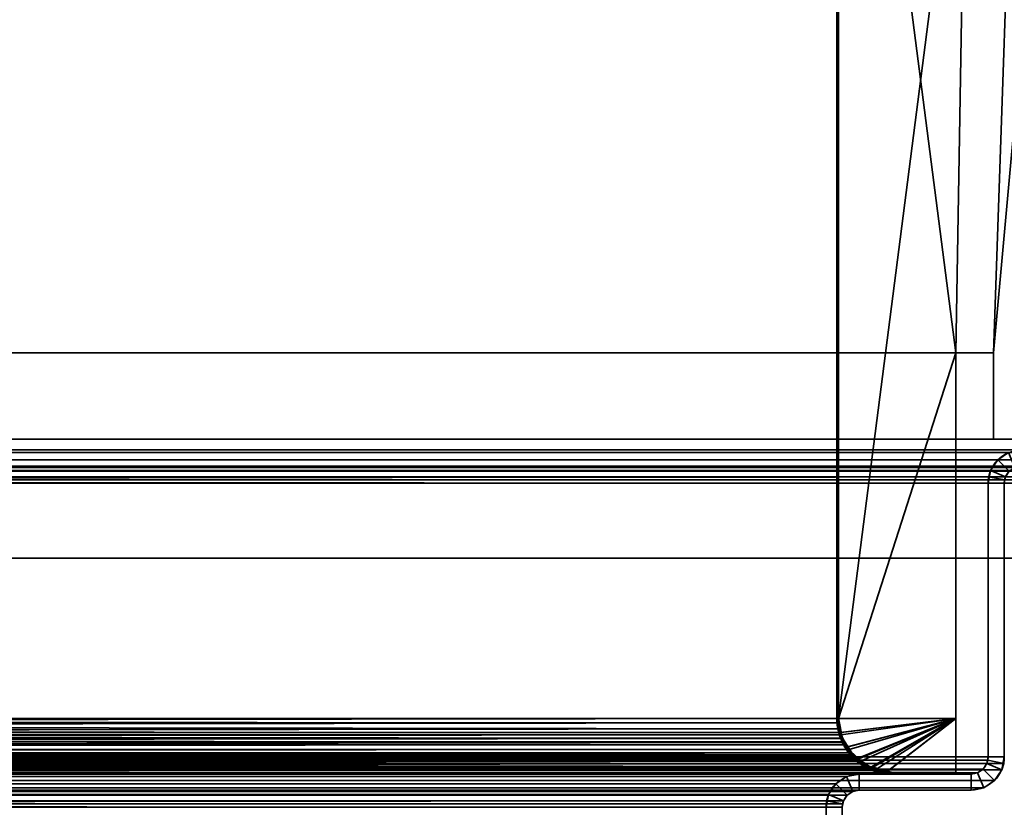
# Model space of a CAD drawing. Header units: millimetres. Extents: x -503 to 6703, y -110 to 193.
# Tile 528 of 656: x 1773 to 1864, y 47 to 120. Entities that reach past the tile are written whole.
import ezdxf

# ---------------------------------------------------------------- set-up
doc = ezdxf.new("R2010")
doc.units = ezdxf.units.MM
doc.layers.add('151', color=7, linetype='Continuous', true_color=0xffffff)

# ---------------------------------------------------------------- blocks, each defined once
blk = doc.blocks.new('UG_SURFACE_002')
at = {"layer": '151', "color": 252, "linetype": 'Continuous', "lineweight": 35}
for points in [[(2052.5, -14, 2212.25), (2052.5, 174.4, 2212.25), (947.5, 174.4, 2212.25), (947.5, -14, 2212.25)], [(1097.5, -14, 2062.25), (1097.5, 174.4, 2062.25), (1902.5, 174.4, 2062.25), (1902.5, -14, 2062.25)]]:
    blk.add_3dface(points, dxfattribs=at)
blk = doc.blocks.new('UG_SURFACE_168')
at = {"layer": '151', "color": 252, "linetype": 'Continuous', "lineweight": 35}
for points in [[(1888.099, 79.766, 2045.349), (1111.901, 79.766, 2045.349), (1110.902, 79.098, 2046.348), (1889.098, 79.098, 2046.348)], [(1886.92, 80, 2044.17), (1113.08, 80, 2044.17), (1111.901, 79.766, 2045.349), (1888.099, 79.766, 2045.349)], [(1133.92, 80, 2023.33), (1113.08, 80, 2044.17), (1886.92, 80, 2044.17), (1866.08, 80, 2023.33)], [(1864.901, 79.766, 2022.151), (1135.099, 79.766, 2022.151), (1133.92, 80, 2023.33), (1866.08, 80, 2023.33)], [(1863.902, 79.098, 2021.152), (1136.098, 79.098, 2021.152), (1135.099, 79.766, 2022.151), (1864.901, 79.766, 2022.151)], [(1865.475, 78.38, 2022.725), (1864.963, 78.037, 2022.213), (1863.902, 79.098, 2021.152), (1864.901, 79.766, 2022.151)], [(1889.098, 79.098, 2046.348), (1110.902, 79.098, 2046.348), (1110.234, 78.099, 2047.016), (1889.766, 78.099, 2047.016)], [(1888.037, 78.037, 2045.287), (1111.963, 78.037, 2045.287), (1112.475, 78.38, 2044.775), (1887.525, 78.38, 2044.775)], [(1887.525, 78.38, 2044.775), (1112.475, 78.38, 2044.775), (1113.08, 78.5, 2044.17), (1886.92, 78.5, 2044.17)], [(1133.92, 78.5, 2023.33), (1866.08, 78.5, 2023.33), (1886.92, 78.5, 2044.17), (1113.08, 78.5, 2044.17)], [(1866.08, 78.5, 2023.33), (1133.92, 78.5, 2023.33), (1134.525, 78.38, 2022.725), (1865.475, 78.38, 2022.725)], [(1865.475, 78.38, 2022.725), (1134.525, 78.38, 2022.725), (1135.037, 78.037, 2022.213), (1864.963, 78.037, 2022.213)], [(1863.234, 78.099, 2020.484), (1136.766, 78.099, 2020.484), (1136.098, 79.098, 2021.152), (1863.902, 79.098, 2021.152)], [(1863.234, 78.099, 2020.484), (1863.902, 79.098, 2021.152), (1864.963, 78.037, 2022.213), (1864.62, 77.525, 2021.87)], [(1110, 76.92, 2047.25), (1890, 76.92, 2047.25), (1889.941, 77.521, 2047.191)], [(1110.059, 77.521, 2047.191), (1110, 76.92, 2047.25), (1889.941, 77.521, 2047.191)], [(1889.941, 77.521, 2047.191), (1889.766, 78.099, 2047.016), (1110.234, 78.099, 2047.016), (1110.059, 77.521, 2047.191)], [(1111.53, 77.228, 2045.72), (1111.62, 77.525, 2045.63), (1888.38, 77.525, 2045.63), (1888.47, 77.228, 2045.72)], [(1888.38, 77.525, 2045.63), (1111.62, 77.525, 2045.63), (1111.963, 78.037, 2045.287), (1888.037, 78.037, 2045.287)], [(1864.963, 78.037, 2022.213), (1135.037, 78.037, 2022.213), (1135.38, 77.525, 2021.87), (1864.62, 77.525, 2021.87)], [(1864.53, 77.228, 2021.78), (1135.38, 77.525, 2021.87), (1135.47, 77.228, 2021.78)], [(1864.53, 77.228, 2021.78), (1864.62, 77.525, 2021.87), (1135.38, 77.525, 2021.87)], [(1136.941, 77.521, 2020.309), (1136.766, 78.099, 2020.484), (1863.234, 78.099, 2020.484)], [(1136.941, 77.521, 2020.309), (1863.234, 78.099, 2020.484), (1863.059, 77.521, 2020.309)], [(1863.059, 77.521, 2020.309), (1137, 76.92, 2020.25), (1136.941, 77.521, 2020.309)], [(1863.059, 77.521, 2020.309), (1863, 76.92, 2020.25), (1137, 76.92, 2020.25)], [(1863, 76.92, 2020.25), (1863.059, 77.521, 2020.309), (1864.53, 77.228, 2021.78), (1864.5, 76.92, 2021.75)], [(1863.059, 77.521, 2020.309), (1863.234, 78.099, 2020.484), (1864.62, 77.525, 2021.87), (1864.53, 77.228, 2021.78)], [(1110, 76.92, 2047.25), (1110, 70, 2047.25), (1890, 70, 2047.25), (1890, 76.92, 2047.25)], [(1888.5, 76.92, 2045.75), (1111.5, 76.92, 2045.75), (1111.53, 77.228, 2045.72)], [(1111.5, 76.92, 2045.75), (1888.5, 76.92, 2045.75), (1888.5, 70, 2045.75), (1111.5, 70, 2045.75)], [(1888.47, 77.228, 2045.72), (1888.5, 76.92, 2045.75), (1111.53, 77.228, 2045.72)], [(1135.47, 77.228, 2021.78), (1864.5, 76.92, 2021.75), (1864.53, 77.228, 2021.78)], [(1135.47, 77.228, 2021.78), (1135.5, 76.92, 2021.75), (1864.5, 76.92, 2021.75)], [(1135.5, 51.58, 2021.75), (1864.5, 51.58, 2021.75), (1864.5, 76.92, 2021.75), (1135.5, 76.92, 2021.75)], [(1137, 51.58, 2020.25), (1137, 76.92, 2020.25), (1863, 76.92, 2020.25), (1863, 51.58, 2020.25)], [(1864.5, 76.92, 2021.75), (1864.5, 51.58, 2021.75), (1863, 51.58, 2020.25), (1863, 76.92, 2020.25)], [(1111.5, 70, 2045.75), (1888.5, 70, 2045.75), (1890, 70, 2047.25), (1110, 70, 2047.25)], [(1864.441, 50.979, 2021.691), (1135.5, 51.58, 2021.75), (1135.559, 50.979, 2021.691)], [(1864.441, 50.979, 2021.691), (1864.5, 51.58, 2021.75), (1135.5, 51.58, 2021.75)], [(1137.03, 51.272, 2020.22), (1137, 51.58, 2020.25), (1863, 51.58, 2020.25)], [(1137.03, 51.272, 2020.22), (1863, 51.58, 2020.25), (1862.97, 51.272, 2020.22)], [(1862.97, 51.272, 2020.22), (1862.88, 50.975, 2020.13), (1137.12, 50.975, 2020.13), (1137.03, 51.272, 2020.22)], [(1864.441, 50.979, 2021.691), (1864.266, 50.401, 2021.516), (1862.88, 50.975, 2020.13), (1862.97, 51.272, 2020.22)], [(1864.5, 51.58, 2021.75), (1864.441, 50.979, 2021.691), (1862.97, 51.272, 2020.22), (1863, 51.58, 2020.25)], [(1135.559, 50.979, 2021.691), (1135.734, 50.401, 2021.516), (1864.266, 50.401, 2021.516), (1864.441, 50.979, 2021.691)], [(1864.266, 50.401, 2021.516), (1135.734, 50.401, 2021.516), (1136.402, 49.402, 2020.848), (1863.598, 49.402, 2020.848)], [(1862.537, 50.463, 2019.787), (1137.463, 50.463, 2019.787), (1137.12, 50.975, 2020.13), (1862.88, 50.975, 2020.13)], [(1862.025, 50.12, 2019.275), (1137.975, 50.12, 2019.275), (1137.463, 50.463, 2019.787), (1862.537, 50.463, 2019.787)], [(1861.42, 50, 2018.67), (1138.58, 50, 2018.67), (1137.975, 50.12, 2019.275), (1862.025, 50.12, 2019.275)], [(1861.42, 50, 2018.67), (1862.025, 50.12, 2019.275), (1862.599, 48.734, 2019.849), (1861.42, 48.5, 2018.67)], [(1862.025, 50.12, 2019.275), (1862.537, 50.463, 2019.787), (1863.598, 49.402, 2020.848), (1862.599, 48.734, 2019.849)], [(1864.266, 50.401, 2021.516), (1863.598, 49.402, 2020.848), (1862.537, 50.463, 2019.787), (1862.88, 50.975, 2020.13)], [(1863.598, 49.402, 2020.848), (1136.402, 49.402, 2020.848), (1137.401, 48.734, 2019.849), (1862.599, 48.734, 2019.849)], [(1148.92, 50, 2008.33), (1138.58, 50, 2018.67), (1861.42, 50, 2018.67), (1851.08, 50, 2008.33)], [(1849.901, 49.766, 2007.151), (1150.099, 49.766, 2007.151), (1148.92, 50, 2008.33), (1851.08, 50, 2008.33)], [(1848.902, 49.098, 2006.152), (1151.098, 49.098, 2006.152), (1150.099, 49.766, 2007.151), (1849.901, 49.766, 2007.151)], [(1850.475, 48.38, 2007.725), (1849.963, 48.037, 2007.213), (1848.902, 49.098, 2006.152), (1849.901, 49.766, 2007.151)], [(1851.08, 48.5, 2008.33), (1850.475, 48.38, 2007.725), (1849.901, 49.766, 2007.151), (1851.08, 50, 2008.33)], [(1861.42, 48.5, 2018.67), (1851.08, 48.5, 2008.33), (1851.08, 50, 2008.33), (1861.42, 50, 2018.67)], [(1862.599, 48.734, 2019.849), (1137.401, 48.734, 2019.849), (1138.58, 48.5, 2018.67), (1861.42, 48.5, 2018.67)], [(1148.92, 48.5, 2008.33), (1851.08, 48.5, 2008.33), (1861.42, 48.5, 2018.67), (1138.58, 48.5, 2018.67)], [(1851.08, 48.5, 2008.33), (1148.92, 48.5, 2008.33), (1149.525, 48.38, 2007.725), (1850.475, 48.38, 2007.725)], [(1850.475, 48.38, 2007.725), (1149.525, 48.38, 2007.725), (1150.037, 48.037, 2007.213), (1849.963, 48.037, 2007.213)], [(1848.234, 48.099, 2005.484), (1151.766, 48.099, 2005.484), (1151.098, 49.098, 2006.152), (1848.902, 49.098, 2006.152)], [(1848.234, 48.099, 2005.484), (1848.902, 49.098, 2006.152), (1849.963, 48.037, 2007.213), (1849.62, 47.525, 2006.87)], [(1849.963, 48.037, 2007.213), (1150.037, 48.037, 2007.213), (1150.38, 47.525, 2006.87), (1849.62, 47.525, 2006.87)], [(1849.53, 47.228, 2006.78), (1150.38, 47.525, 2006.87), (1150.47, 47.228, 2006.78)], [(1849.53, 47.228, 2006.78), (1849.62, 47.525, 2006.87), (1150.38, 47.525, 2006.87)], [(1151.941, 47.521, 2005.309), (1151.766, 48.099, 2005.484), (1848.234, 48.099, 2005.484)], [(1151.941, 47.521, 2005.309), (1848.234, 48.099, 2005.484), (1848.059, 47.521, 2005.309)], [(1848.059, 47.521, 2005.309), (1152, 46.92, 2005.25), (1151.941, 47.521, 2005.309)], [(1848.059, 47.521, 2005.309), (1848, 46.92, 2005.25), (1152, 46.92, 2005.25)], [(1848, 46.92, 2005.25), (1848.059, 47.521, 2005.309), (1849.53, 47.228, 2006.78), (1849.5, 46.92, 2006.75)], [(1848.059, 47.521, 2005.309), (1848.234, 48.099, 2005.484), (1849.62, 47.525, 2006.87), (1849.53, 47.228, 2006.78)], [(1150.47, 47.228, 2006.78), (1849.5, 46.92, 2006.75), (1849.53, 47.228, 2006.78)], [(1150.47, 47.228, 2006.78), (1150.5, 46.92, 2006.75), (1849.5, 46.92, 2006.75)], [(1150.5, 7.25, 2006.75), (1849.5, 7.25, 2006.75), (1849.5, 46.92, 2006.75), (1150.5, 46.92, 2006.75)], [(1152, 7.25, 2005.25), (1152, 46.92, 2005.25), (1848, 46.92, 2005.25), (1848, 7.25, 2005.25)], [(1849.5, 46.92, 2006.75), (1849.5, 7.25, 2006.75), (1848, 7.25, 2005.25), (1848, 46.92, 2005.25)]]:
    blk.add_3dface(points, dxfattribs=at)
blk = doc.blocks.new('UG_SURFACE_169')
at = {"layer": '151', "color": 252, "linetype": 'Continuous', "lineweight": 35}
for points in [[(1864.901, 79.766, 2022.151), (1864.901, 79.766, -7.75), (1863.902, 79.098, -7.75), (1863.902, 79.098, 2021.152)], [(1863.902, 79.098, -7.75), (1864.901, 79.766, -7.75), (1865.475, 78.38, -7.75), (1864.963, 78.037, -7.75)], [(1864.901, 79.766, 2022.151), (1863.902, 79.098, 2021.152), (1864.963, 78.037, 2022.213), (1865.475, 78.38, 2022.725)], [(1863.902, 79.098, 2021.152), (1863.902, 79.098, -7.75), (1863.234, 78.099, -7.75), (1863.234, 78.099, 2020.484)], [(1864.963, 78.037, -7.75), (1864.62, 77.525, -7.75), (1863.234, 78.099, -7.75), (1863.902, 79.098, -7.75)], [(1864.62, 77.525, 2021.87), (1864.963, 78.037, 2022.213), (1863.902, 79.098, 2021.152), (1863.234, 78.099, 2020.484)], [(1863.234, 78.099, -7.75), (1863, 76.92, -7.75), (1863, 76.92, 2020.25)], [(1863, 76.92, 2020.25), (1863.059, 77.521, 2020.309), (1863.234, 78.099, -7.75)], [(1863, 76.92, -7.75), (1863.234, 78.099, -7.75), (1864.62, 77.525, -7.75), (1864.5, 76.92, -7.75)], [(1864.5, 76.92, 2021.75), (1864.53, 77.228, 2021.78), (1863.059, 77.521, 2020.309), (1863, 76.92, 2020.25)], [(1863.059, 77.521, 2020.309), (1863.234, 78.099, 2020.484), (1863.234, 78.099, -7.75)], [(1864.53, 77.228, 2021.78), (1864.62, 77.525, 2021.87), (1863.234, 78.099, 2020.484), (1863.059, 77.521, 2020.309)], [(1863, 51.58, 2020.25), (1863, 76.92, 2020.25), (1863, 76.92, -7.75), (1863, 51.58, -7.75)], [(1863, 51.58, -7.75), (1863, 76.92, -7.75), (1864.5, 76.92, -7.75), (1864.5, 51.58, -7.75)], [(1863, 76.92, 2020.25), (1863, 51.58, 2020.25), (1864.5, 51.58, 2021.75), (1864.5, 76.92, 2021.75)], [(1863, 51.58, -7.75), (1862.88, 50.975, -7.75), (1862.88, 50.975, 2020.13)], [(1862.88, 50.975, 2020.13), (1862.97, 51.272, 2020.22), (1863, 51.58, -7.75)], [(1864.5, 51.58, -7.75), (1864.266, 50.401, -7.75), (1862.88, 50.975, -7.75), (1863, 51.58, -7.75)], [(1862.97, 51.272, 2020.22), (1862.88, 50.975, 2020.13), (1864.266, 50.401, 2021.516), (1864.441, 50.979, 2021.691)], [(1862.97, 51.272, 2020.22), (1863, 51.58, 2020.25), (1863, 51.58, -7.75)], [(1863, 51.58, 2020.25), (1862.97, 51.272, 2020.22), (1864.441, 50.979, 2021.691), (1864.5, 51.58, 2021.75)], [(1864.5, 51.58, -7.75), (1864.441, 50.979, 2021.691), (1864.266, 50.401, 2021.516)], [(1864.266, 50.401, 2021.516), (1864.266, 50.401, -7.75), (1864.5, 51.58, -7.75)], [(1864.5, 51.58, -7.75), (1864.5, 51.58, 2021.75), (1864.441, 50.979, 2021.691)], [(1862.025, 50.12, 2019.275), (1862.025, 50.12, -7.75), (1861.42, 50, -7.75), (1861.42, 50, 2018.67)], [(1861.42, 50, -7.75), (1862.025, 50.12, -7.75), (1862.599, 48.734, -7.75), (1861.42, 48.5, -7.75)], [(1861.42, 48.5, 2018.67), (1862.599, 48.734, 2019.849), (1862.025, 50.12, 2019.275), (1861.42, 50, 2018.67)], [(1862.537, 50.463, 2019.787), (1862.537, 50.463, -7.75), (1862.025, 50.12, -7.75), (1862.025, 50.12, 2019.275)], [(1863.598, 49.402, -7.75), (1862.599, 48.734, -7.75), (1862.025, 50.12, -7.75), (1862.537, 50.463, -7.75)], [(1862.599, 48.734, 2019.849), (1863.598, 49.402, 2020.848), (1862.537, 50.463, 2019.787), (1862.025, 50.12, 2019.275)], [(1862.88, 50.975, 2020.13), (1862.88, 50.975, -7.75), (1862.537, 50.463, -7.75), (1862.537, 50.463, 2019.787)], [(1862.537, 50.463, -7.75), (1862.88, 50.975, -7.75), (1864.266, 50.401, -7.75), (1863.598, 49.402, -7.75)], [(1862.88, 50.975, 2020.13), (1862.537, 50.463, 2019.787), (1863.598, 49.402, 2020.848), (1864.266, 50.401, 2021.516)], [(1863.598, 49.402, 2020.848), (1863.598, 49.402, -7.75), (1864.266, 50.401, -7.75), (1864.266, 50.401, 2021.516)], [(1849.901, 49.766, 2007.151), (1849.901, 49.766, -7.75), (1848.902, 49.098, -7.75), (1848.902, 49.098, 2006.152)], [(1848.902, 49.098, -7.75), (1849.901, 49.766, -7.75), (1850.475, 48.38, -7.75), (1849.963, 48.037, -7.75)], [(1849.901, 49.766, 2007.151), (1848.902, 49.098, 2006.152), (1849.963, 48.037, 2007.213), (1850.475, 48.38, 2007.725)], [(1851.08, 50, 2008.33), (1851.08, 50, -7.75), (1849.901, 49.766, -7.75), (1849.901, 49.766, 2007.151)], [(1851.08, 48.5, -7.75), (1850.475, 48.38, -7.75), (1849.901, 49.766, -7.75), (1851.08, 50, -7.75)], [(1851.08, 50, 2008.33), (1849.901, 49.766, 2007.151), (1850.475, 48.38, 2007.725), (1851.08, 48.5, 2008.33)], [(1851.08, 50, 2008.33), (1861.42, 50, 2018.67), (1861.42, 50, -7.75), (1851.08, 50, -7.75)], [(1851.08, 50, -7.75), (1861.42, 50, -7.75), (1861.42, 48.5, -7.75), (1851.08, 48.5, -7.75)], [(1851.08, 48.5, 2008.33), (1861.42, 48.5, 2018.67), (1861.42, 50, 2018.67), (1851.08, 50, 2008.33)], [(1862.599, 48.734, 2019.849), (1862.599, 48.734, -7.75), (1863.598, 49.402, -7.75), (1863.598, 49.402, 2020.848)], [(1848.902, 49.098, 2006.152), (1848.902, 49.098, -7.75), (1848.234, 48.099, -7.75), (1848.234, 48.099, 2005.484)], [(1849.963, 48.037, -7.75), (1849.62, 47.525, -7.75), (1848.234, 48.099, -7.75), (1848.902, 49.098, -7.75)], [(1849.62, 47.525, 2006.87), (1849.963, 48.037, 2007.213), (1848.902, 49.098, 2006.152), (1848.234, 48.099, 2005.484)], [(1849.963, 48.037, 2007.213), (1849.963, 48.037, -7.75), (1850.475, 48.38, -7.75), (1850.475, 48.38, 2007.725)], [(1850.475, 48.38, 2007.725), (1850.475, 48.38, -7.75), (1851.08, 48.5, -7.75), (1851.08, 48.5, 2008.33)], [(1851.08, 48.5, 2008.33), (1851.08, 48.5, -7.75), (1861.42, 48.5, -7.75), (1861.42, 48.5, 2018.67)], [(1861.42, 48.5, 2018.67), (1861.42, 48.5, -7.75), (1862.599, 48.734, -7.75), (1862.599, 48.734, 2019.849)], [(1848.234, 48.099, -7.75), (1848, 46.92, -7.75), (1848, 46.92, 2005.25)], [(1848, 46.92, 2005.25), (1848.059, 47.521, 2005.309), (1848.234, 48.099, -7.75)], [(1848, 46.92, -7.75), (1848.234, 48.099, -7.75), (1849.62, 47.525, -7.75), (1849.5, 46.92, -7.75)], [(1849.5, 46.92, 2006.75), (1849.53, 47.228, 2006.78), (1848.059, 47.521, 2005.309), (1848, 46.92, 2005.25)], [(1848.059, 47.521, 2005.309), (1848.234, 48.099, 2005.484), (1848.234, 48.099, -7.75)], [(1849.53, 47.228, 2006.78), (1849.62, 47.525, 2006.87), (1848.234, 48.099, 2005.484), (1848.059, 47.521, 2005.309)], [(1849.53, 47.228, 2006.78), (1849.5, 46.92, -7.75), (1849.62, 47.525, -7.75)], [(1849.62, 47.525, -7.75), (1849.62, 47.525, 2006.87), (1849.53, 47.228, 2006.78)], [(1849.62, 47.525, 2006.87), (1849.62, 47.525, -7.75), (1849.963, 48.037, -7.75), (1849.963, 48.037, 2007.213)], [(1848, 7.25, 2005.25), (1848, 46.92, 2005.25), (1848, 46.92, -7.75), (1848, 7.25, -7.75)], [(1849.5, 46.92, -7.75), (1849.5, 7.25, -7.75), (1848, 7.25, -7.75), (1848, 46.92, -7.75)], [(1848, 46.92, 2005.25), (1848, 7.25, 2005.25), (1849.5, 7.25, 2006.75), (1849.5, 46.92, 2006.75)], [(1849.53, 47.228, 2006.78), (1849.5, 46.92, 2006.75), (1849.5, 46.92, -7.75)], [(1849.5, 7.25, 2006.75), (1849.5, 7.25, -7.75), (1849.5, 46.92, -7.75), (1849.5, 46.92, 2006.75)]]:
    blk.add_3dface(points, dxfattribs=at)
blk = doc.blocks.new('UG_SURFACE_177')
at = {"layer": '151', "color": 14, "linetype": 'Continuous', "lineweight": 35}
for points in [[(1860, 50.15, 2017.25), (1860, 55.15, 2017.25), (1140, 55.15, 2017.25), (1140, 50.15, 2017.25)], [(1860, 55.15, 2017.25), (1849.15, 55.15, 2006.4), (1150.85, 55.15, 2006.4), (1140, 55.15, 2017.25)], [(1150.759, 54.198, 2006.491), (1849.15, 55.15, 2006.4), (1849.324, 53.842, 2006.574)], [(1150.759, 54.198, 2006.491), (1150.85, 55.15, 2006.4), (1849.15, 55.15, 2006.4)], [(1849.414, 53.622, 2006.664), (1849.324, 53.842, 2006.574), (1849.15, 55.15, 2006.4), (1860, 55.15, 2017.25)], [(1850.136, 52.266, 2007.386), (1849.794, 52.695, 2007.044), (1849.414, 53.622, 2006.664), (1860, 55.15, 2017.25)], [(1851.232, 51.184, 2008.482), (1850.782, 51.454, 2008.032), (1850.136, 52.266, 2007.386), (1860, 55.15, 2017.25)], [(1860, 55.15, 2017.25), (1852.607, 50.417, 2009.857), (1852.471, 50.44, 2009.721), (1851.232, 51.184, 2008.482)], [(1860, 55.15, 2017.25), (1860, 50.15, 2017.25), (1854.15, 50.15, 2011.4), (1852.607, 50.417, 2009.857)], [(1849.324, 53.842, 2006.574), (1150.571, 53.63, 2006.68), (1150.759, 54.198, 2006.491)], [(1849.324, 53.842, 2006.574), (1849.414, 53.622, 2006.664), (1150.571, 53.63, 2006.68)], [(1849.794, 52.695, 2007.044), (1149.864, 52.258, 2007.385), (1150.357, 52.984, 2006.893)], [(1150.357, 52.984, 2006.893), (1150.571, 53.63, 2006.68), (1849.414, 53.622, 2006.664)], [(1150.357, 52.984, 2006.893), (1849.414, 53.622, 2006.664), (1849.794, 52.695, 2007.044)], [(1149.534, 51.769, 2007.716), (1850.136, 52.266, 2007.386), (1850.782, 51.454, 2008.032)], [(1149.534, 51.769, 2007.716), (1149.864, 52.258, 2007.385), (1850.136, 52.266, 2007.386)], [(1849.794, 52.695, 2007.044), (1850.136, 52.266, 2007.386), (1149.864, 52.258, 2007.385)], [(1148.116, 50.693, 2009.134), (1851.232, 51.184, 2008.482), (1852.471, 50.44, 2009.721)], [(1148.116, 50.693, 2009.134), (1148.762, 51.184, 2008.487), (1851.232, 51.184, 2008.482)], [(1850.782, 51.454, 2008.032), (1148.762, 51.184, 2008.487), (1149.534, 51.769, 2007.716)], [(1850.782, 51.454, 2008.032), (1851.232, 51.184, 2008.482), (1148.762, 51.184, 2008.487)], [(1854.15, 50.15, 2011.4), (1860, 50.15, 2017.25), (1140, 50.15, 2017.25), (1145.85, 50.15, 2011.4)], [(1145.85, 50.15, 2011.4), (1147.38, 50.517, 2009.87), (1852.607, 50.417, 2009.857)], [(1852.607, 50.417, 2009.857), (1854.15, 50.15, 2011.4), (1145.85, 50.15, 2011.4)], [(1852.471, 50.44, 2009.721), (1147.38, 50.517, 2009.87), (1148.116, 50.693, 2009.134)], [(1852.471, 50.44, 2009.721), (1852.607, 50.417, 2009.857), (1147.38, 50.517, 2009.87)]]:
    blk.add_3dface(points, dxfattribs=at)
blk = doc.blocks.new('UG_SURFACE_178')
at = {"layer": '151', "color": 7, "linetype": 'Continuous', "lineweight": 35}
for points in [[(1849.15, 55.15, 2006.4), (1849.15, 173.15, 2006.4), (1150.85, 173.15, 2006.4), (1150.85, 55.15, 2006.4)], [(1151, 55.15, 2006.25), (1151, 173.15, 2006.25), (1849, 173.15, 2006.25), (1849, 55.15, 2006.25)], [(1849, 55.15, 2006.25), (1849, 173.15, 2006.25), (1849.15, 173.15, 2006.4), (1849.15, 55.15, 2006.4)], [(1849.241, 54.198, 2006.491), (1150.85, 55.15, 2006.4), (1150.676, 53.842, 2006.574)], [(1150.82, 53.802, 2006.429), (1150.947, 54.75, 2006.303), (1849.039, 54.744, 2006.289)], [(1150.82, 53.802, 2006.429), (1849.039, 54.744, 2006.289), (1849.094, 54.17, 2006.344)], [(1849.241, 54.198, 2006.491), (1849.15, 55.15, 2006.4), (1150.85, 55.15, 2006.4)], [(1849.039, 54.744, 2006.289), (1150.947, 54.75, 2006.303), (1151, 55.15, 2006.25)], [(1151, 55.15, 2006.25), (1849, 55.15, 2006.25), (1849.039, 54.744, 2006.289)], [(1849.039, 54.744, 2006.289), (1849, 55.15, 2006.25), (1849.15, 55.15, 2006.4)], [(1849.15, 55.15, 2006.4), (1849.241, 54.198, 2006.491), (1849.094, 54.17, 2006.344), (1849.039, 54.744, 2006.289)], [(1150.676, 53.842, 2006.574), (1150.469, 53.337, 2006.781), (1849.529, 53.33, 2006.779)], [(1849.094, 54.17, 2006.344), (1150.619, 53.31, 2006.631), (1150.82, 53.802, 2006.429)], [(1849.094, 54.17, 2006.344), (1849.381, 53.304, 2006.631), (1150.619, 53.31, 2006.631)], [(1150.676, 53.842, 2006.574), (1849.529, 53.33, 2006.779), (1849.241, 54.198, 2006.491)], [(1849.381, 53.304, 2006.631), (1849.094, 54.17, 2006.344), (1849.241, 54.198, 2006.491), (1849.529, 53.33, 2006.779)], [(1849.508, 52.92, 2006.758), (1149.832, 51.988, 2007.418), (1150.337, 52.621, 2006.913)], [(1849.508, 52.92, 2006.758), (1850.157, 51.962, 2007.407), (1149.832, 51.988, 2007.418)], [(1850.466, 51.769, 2007.716), (1150.469, 53.337, 2006.781), (1150.206, 52.695, 2007.044)], [(1150.337, 52.621, 2006.913), (1150.619, 53.31, 2006.631), (1849.381, 53.304, 2006.631)], [(1150.337, 52.621, 2006.913), (1849.381, 53.304, 2006.631), (1849.508, 52.92, 2006.758)], [(1850.466, 51.769, 2007.716), (1849.643, 52.984, 2006.893), (1150.469, 53.337, 2006.781)], [(1849.643, 52.984, 2006.893), (1849.529, 53.33, 2006.779), (1150.469, 53.337, 2006.781)], [(1849.529, 53.33, 2006.779), (1849.643, 52.984, 2006.893), (1849.508, 52.92, 2006.758), (1849.381, 53.304, 2006.631)], [(1850.157, 51.962, 2007.407), (1849.508, 52.92, 2006.758), (1849.643, 52.984, 2006.893), (1850.466, 51.769, 2007.716)], [(1149.319, 51.343, 2007.931), (1149.832, 51.988, 2007.418), (1850.157, 51.962, 2007.407)], [(1149.319, 51.343, 2007.931), (1850.157, 51.962, 2007.407), (1850.356, 51.668, 2007.606)], [(1150.206, 52.695, 2007.044), (1149.369, 51.644, 2007.881), (1850.625, 51.648, 2007.875)], [(1150.206, 52.695, 2007.044), (1850.625, 51.648, 2007.875), (1850.466, 51.769, 2007.716)], [(1850.466, 51.769, 2007.716), (1850.356, 51.668, 2007.606), (1850.157, 51.962, 2007.407)], [(1149.218, 51.454, 2008.032), (1147.682, 50.532, 2009.568), (1852.32, 50.589, 2009.57)], [(1850.356, 51.668, 2007.606), (1148.676, 50.958, 2008.574), (1149.319, 51.343, 2007.931)], [(1850.356, 51.668, 2007.606), (1851.323, 50.934, 2008.573), (1148.676, 50.958, 2008.574)], [(1851.884, 50.693, 2009.134), (1149.369, 51.644, 2007.881), (1149.218, 51.454, 2008.032)], [(1149.218, 51.454, 2008.032), (1852.32, 50.589, 2009.57), (1851.884, 50.693, 2009.134)], [(1851.884, 50.693, 2009.134), (1850.625, 51.648, 2007.875), (1149.369, 51.644, 2007.881)], [(1850.356, 51.668, 2007.606), (1850.466, 51.769, 2007.716), (1850.625, 51.648, 2007.875)], [(1850.625, 51.648, 2007.875), (1851.884, 50.693, 2009.134), (1851.323, 50.934, 2008.573), (1850.356, 51.668, 2007.606)], [(1140, 50.15, 2017.25), (1140, 50, 2017.25), (1860, 50, 2017.25), (1860, 50.15, 2017.25)], [(1860, 50.15, 2017.25), (1854.15, 50.15, 2011.4), (1145.85, 50.15, 2011.4), (1140, 50.15, 2017.25)], [(1147.529, 50.44, 2009.721), (1145.85, 50.15, 2011.4), (1854.15, 50.15, 2011.4)], [(1854.15, 50, 2011.4), (1145.85, 50, 2011.4), (1147.334, 50.257, 2009.917)], [(1851.816, 50.559, 2009.066), (1147.334, 50.257, 2009.917), (1147.579, 50.299, 2009.671)], [(1851.816, 50.559, 2009.066), (1852.679, 50.352, 2009.929), (1147.334, 50.257, 2009.917)], [(1147.334, 50.257, 2009.917), (1852.679, 50.352, 2009.929), (1854.15, 50, 2011.4)], [(1147.529, 50.44, 2009.721), (1854.15, 50.15, 2011.4), (1852.32, 50.589, 2009.57)], [(1852.32, 50.589, 2009.57), (1147.682, 50.532, 2009.568), (1147.529, 50.44, 2009.721)], [(1147.579, 50.299, 2009.671), (1148.676, 50.958, 2008.574), (1851.323, 50.934, 2008.573)], [(1147.579, 50.299, 2009.671), (1851.323, 50.934, 2008.573), (1851.816, 50.559, 2009.066)], [(1851.884, 50.693, 2009.134), (1851.816, 50.559, 2009.066), (1851.323, 50.934, 2008.573)], [(1852.679, 50.352, 2009.929), (1851.816, 50.559, 2009.066), (1851.884, 50.693, 2009.134), (1852.32, 50.589, 2009.57)], [(1852.32, 50.589, 2009.57), (1854.15, 50.15, 2011.4), (1854.15, 50, 2011.4), (1852.679, 50.352, 2009.929)], [(1854.15, 50.15, 2011.4), (1860, 50.15, 2017.25), (1860, 50, 2017.25), (1854.15, 50, 2011.4)], [(1860, 50, 2017.25), (1140, 50, 2017.25), (1145.85, 50, 2011.4), (1854.15, 50, 2011.4)]]:
    blk.add_3dface(points, dxfattribs=at)
blk = doc.blocks.new('UG_SURFACE_179')
at = {"layer": '151', "color": 41, "linetype": 'Continuous', "lineweight": 35}
for points in [[(1871.15, 81, 2028.4), (1871.15, 173.15, 2028.4), (1128.85, 173.15, 2028.4), (1128.85, 81, 2028.4)], [(1849.15, 173.15, 2006.4), (1849.15, 55.15, 2006.4), (1150.85, 55.15, 2006.4), (1150.85, 173.15, 2006.4)], [(1860, 89, 2017.25), (1849.15, 173.15, 2006.4), (1861, 173.15, 2018.25), (1861, 147.3, 2018.25)], [(1860, 89, 2017.25), (1860, 55.15, 2017.25), (1849.15, 55.15, 2006.4), (1849.15, 173.15, 2006.4)], [(1863.5, 89, 2020.75), (1860, 89, 2017.25), (1861, 147.3, 2018.25), (1865.5, 147.3, 2022.75)], [(1865.5, 147.3, 2022.75), (1871.15, 81, 2028.4), (1863.5, 81, 2020.75), (1863.5, 89, 2020.75)], [(1136.5, 81, 2020.75), (1136.5, 89, 2020.75), (1863.5, 89, 2020.75), (1863.5, 81, 2020.75)], [(1863.5, 89, 2020.75), (1136.5, 89, 2020.75), (1140, 89, 2017.25), (1860, 89, 2017.25)], [(1860, 55.15, 2017.25), (1860, 89, 2017.25), (1140, 89, 2017.25), (1140, 55.15, 2017.25)], [(1871.15, 81, 2028.4), (1128.85, 81, 2028.4), (1136.5, 81, 2020.75), (1863.5, 81, 2020.75)], [(1849.15, 55.15, 2006.4), (1860, 55.15, 2017.25), (1140, 55.15, 2017.25), (1150.85, 55.15, 2006.4)]]:
    blk.add_3dface(points, dxfattribs=at)
blk = doc.blocks.new('UG_SURFACE_184')
at = {"layer": '151', "color": 14, "linetype": 'Continuous', "lineweight": 35}
for points in [[(1849.323, 53.846, 2006.573), (1849.15, 55.15, -4.75), (1849.406, 53.861, -4.75)], [(1849.323, 53.846, 2006.573), (1849.15, 55.15, 2006.4), (1849.15, 55.15, -4.75)], [(1860, 55.15, 2017.25), (1860, 55.15, -4.75), (1849.15, 55.15, -4.75), (1849.15, 55.15, 2006.4)], [(1849.406, 53.861, -4.75), (1849.15, 55.15, -4.75), (1860, 55.15, -4.75)], [(1860, 55.15, 2017.25), (1849.15, 55.15, 2006.4), (1849.323, 53.846, 2006.573), (1849.324, 53.845, 2006.573)], [(1849.324, 53.845, 2006.573), (1849.939, 52.49, 2007.189), (1860, 55.15, 2017.25)], [(1860, 55.15, -4.75), (1850.003, 52.529, -4.75), (1849.531, 53.237, -4.75), (1849.406, 53.861, -4.75)], [(1860, 55.15, 2017.25), (1849.939, 52.49, 2007.189), (1849.993, 52.372, 2007.242), (1850.971, 51.464, 2008.221)], [(1850.949, 51.391, -4.75), (1850.614, 51.614, -4.75), (1850.003, 52.529, -4.75), (1860, 55.15, -4.75)], [(1860, 55.15, -4.75), (1852.204, 50.552, -4.75), (1850.949, 51.391, -4.75)], [(1850.971, 51.464, 2008.221), (1851.689, 50.797, 2008.939), (1852.215, 50.659, 2009.465), (1860, 55.15, 2017.25)], [(1853.699, 50.24, -4.75), (1852.237, 50.531, -4.75), (1852.204, 50.552, -4.75), (1860, 55.15, -4.75)], [(1852.215, 50.659, 2009.465), (1853.699, 50.269, 2010.949), (1860, 55.15, 2017.25)], [(1860, 55.15, -4.75), (1860, 50.15, -4.75), (1854.15, 50.15, -4.75), (1853.699, 50.24, -4.75)], [(1853.699, 50.269, 2010.949), (1854.15, 50.15, 2011.4), (1860, 50.15, 2017.25), (1860, 55.15, 2017.25)], [(1860, 50.15, -4.75), (1860, 55.15, -4.75), (1860, 55.15, 2017.25), (1860, 50.15, 2017.25)], [(1849.406, 53.861, -4.75), (1849.324, 53.845, 2006.573), (1849.323, 53.846, 2006.573)], [(1849.324, 53.845, 2006.573), (1849.406, 53.861, -4.75), (1849.531, 53.237, -4.75)], [(1849.531, 53.237, -4.75), (1849.939, 52.49, 2007.189), (1849.324, 53.845, 2006.573)], [(1849.531, 53.237, -4.75), (1850.003, 52.529, -4.75), (1849.939, 52.49, 2007.189)], [(1849.993, 52.372, 2007.242), (1849.939, 52.49, 2007.189), (1850.003, 52.529, -4.75)], [(1849.993, 52.372, 2007.242), (1850.003, 52.529, -4.75), (1850.614, 51.614, -4.75)], [(1850.614, 51.614, -4.75), (1850.971, 51.464, 2008.221), (1849.993, 52.372, 2007.242)], [(1850.614, 51.614, -4.75), (1850.949, 51.391, -4.75), (1850.971, 51.464, 2008.221)], [(1851.689, 50.797, 2008.939), (1850.971, 51.464, 2008.221), (1850.949, 51.391, -4.75)], [(1851.689, 50.797, 2008.939), (1850.949, 51.391, -4.75), (1852.204, 50.552, -4.75)], [(1852.204, 50.552, -4.75), (1852.215, 50.659, 2009.465), (1851.689, 50.797, 2008.939)], [(1852.215, 50.659, 2009.465), (1852.204, 50.552, -4.75), (1852.237, 50.531, -4.75)], [(1853.699, 50.24, -4.75), (1853.699, 50.269, 2010.949), (1852.215, 50.659, 2009.465)], [(1852.215, 50.659, 2009.465), (1852.237, 50.531, -4.75), (1853.699, 50.24, -4.75)], [(1854.15, 50.15, -4.75), (1854.15, 50.15, 2011.4), (1853.699, 50.269, 2010.949)], [(1853.699, 50.269, 2010.949), (1853.699, 50.24, -4.75), (1854.15, 50.15, -4.75)], [(1854.15, 50.15, 2011.4), (1854.15, 50.15, -4.75), (1860, 50.15, -4.75), (1860, 50.15, 2017.25)]]:
    blk.add_3dface(points, dxfattribs=at)
blk = doc.blocks.new('UG_SURFACE_185')
at = {"layer": '151', "color": 7, "linetype": 'Continuous', "lineweight": 35}
for points in [[(1849, 55.15, -4.75), (1849, 173.15, -4.75), (1849.15, 173.15, -4.75), (1849.15, 55.15, -4.75)], [(1849, 55.15, 2006.25), (1849, 173.15, 2006.25), (1849, 173.15, -4.75), (1849, 55.15, -4.75)], [(1849.15, 55.15, 2006.4), (1849.15, 173.15, 2006.4), (1849, 173.15, 2006.25), (1849, 55.15, 2006.25)], [(1849.15, 55.15, -4.75), (1849.15, 173.15, -4.75), (1849.15, 173.15, 2006.4), (1849.15, 55.15, 2006.4)], [(1849.054, 54.869, -4.75), (1849, 55.15, -4.75), (1849.15, 55.15, -4.75), (1849.203, 54.878, -4.75)], [(1849.255, 53.55, 2006.505), (1849, 55.15, -4.75), (1849.054, 54.869, -4.75)], [(1849.255, 53.55, 2006.505), (1849, 55.15, 2006.25), (1849, 55.15, -4.75)], [(1849, 55.15, 2006.25), (1849.255, 53.55, 2006.505), (1849.241, 54.198, 2006.491), (1849.15, 55.15, 2006.4)], [(1849.338, 53.386, -4.75), (1849.054, 54.869, -4.75), (1849.203, 54.878, -4.75), (1849.484, 53.439, -4.75)], [(1849.392, 53.286, 2006.642), (1849.054, 54.869, -4.75), (1849.338, 53.386, -4.75)], [(1849.054, 54.869, -4.75), (1849.392, 53.286, 2006.642), (1849.255, 53.55, 2006.505)], [(1849.15, 55.15, 2006.4), (1849.484, 53.439, -4.75), (1849.203, 54.878, -4.75)], [(1849.509, 53.311, -4.75), (1849.484, 53.439, -4.75), (1849.15, 55.15, 2006.4)], [(1849.15, 55.15, 2006.4), (1849.241, 54.198, 2006.491), (1849.509, 53.311, -4.75)], [(1849.203, 54.878, -4.75), (1849.15, 55.15, -4.75), (1849.15, 55.15, 2006.4)], [(1849.241, 54.198, 2006.491), (1849.529, 53.329, 2006.779), (1849.509, 53.311, -4.75)], [(1849.529, 53.329, 2006.779), (1849.241, 54.198, 2006.491), (1849.255, 53.55, 2006.505), (1849.392, 53.286, 2006.642)], [(1849.361, 53.269, -4.75), (1849.338, 53.386, -4.75), (1849.484, 53.439, -4.75), (1849.509, 53.311, -4.75)], [(1849.338, 53.386, -4.75), (1849.361, 53.269, -4.75), (1849.392, 53.286, 2006.642)], [(1849.509, 53.311, -4.75), (1849.516, 53.272, -4.75), (1849.368, 53.258, -4.75), (1849.361, 53.269, -4.75)], [(1849.361, 53.269, -4.75), (1849.368, 53.258, -4.75), (1849.392, 53.286, 2006.642)], [(1850.026, 52.065, 2007.277), (1849.392, 53.286, 2006.642), (1849.368, 53.258, -4.75)], [(1849.516, 53.272, -4.75), (1850.256, 52.156, -4.75), (1850.143, 52.068, -4.75), (1849.368, 53.258, -4.75)], [(1850.026, 52.065, 2007.277), (1849.368, 53.258, -4.75), (1850.143, 52.068, -4.75)], [(1849.392, 53.286, 2006.642), (1849.643, 52.984, 2006.893), (1849.529, 53.329, 2006.779)], [(1849.643, 52.984, 2006.893), (1849.392, 53.286, 2006.642), (1850.026, 52.065, 2007.277)], [(1849.516, 53.272, -4.75), (1849.509, 53.311, -4.75), (1849.529, 53.329, 2006.779)], [(1850.256, 52.156, -4.75), (1849.516, 53.272, -4.75), (1849.529, 53.329, 2006.779)], [(1850.614, 51.614, -4.75), (1850.256, 52.156, -4.75), (1849.529, 53.329, 2006.779)], [(1849.529, 53.329, 2006.779), (1849.643, 52.984, 2006.893), (1850.614, 51.614, -4.75)], [(1850.614, 51.614, -4.75), (1849.643, 52.984, 2006.893), (1850.466, 51.769, 2007.716)], [(1850.026, 52.065, 2007.277), (1850.552, 51.609, 2007.802), (1850.466, 51.769, 2007.716), (1849.643, 52.984, 2006.893)], [(1850.143, 52.068, -4.75), (1850.552, 51.609, 2007.802), (1850.026, 52.065, 2007.277)], [(1850.508, 51.508, -4.75), (1850.143, 52.068, -4.75), (1850.256, 52.156, -4.75), (1850.614, 51.614, -4.75)], [(1850.143, 52.068, -4.75), (1850.508, 51.508, -4.75), (1850.552, 51.609, 2007.802)], [(1850.466, 51.769, 2007.716), (1850.627, 51.647, 2007.877), (1850.614, 51.614, -4.75)], [(1850.627, 51.647, 2007.877), (1850.466, 51.769, 2007.716), (1850.552, 51.609, 2007.802)], [(1850.614, 51.614, -4.75), (1851.317, 51.153, -4.75), (1851.228, 51.024, -4.75), (1850.508, 51.508, -4.75)], [(1851.68, 50.631, 2008.93), (1850.552, 51.609, 2007.802), (1850.508, 51.508, -4.75)], [(1851.68, 50.631, 2008.93), (1850.508, 51.508, -4.75), (1851.228, 51.024, -4.75)], [(1850.552, 51.609, 2007.802), (1851.68, 50.631, 2008.93), (1851.884, 50.693, 2009.134), (1850.627, 51.647, 2007.877)], [(1851.317, 51.153, -4.75), (1850.614, 51.614, -4.75), (1850.627, 51.647, 2007.877)], [(1852.31, 50.501, -4.75), (1851.317, 51.153, -4.75), (1850.627, 51.647, 2007.877)], [(1850.627, 51.647, 2007.877), (1851.884, 50.693, 2009.134), (1852.31, 50.501, -4.75)], [(1852.125, 50.42, -4.75), (1851.228, 51.024, -4.75), (1851.317, 51.153, -4.75), (1852.31, 50.501, -4.75)], [(1851.228, 51.024, -4.75), (1852.27, 50.48, 2009.52), (1851.68, 50.631, 2008.93)], [(1851.228, 51.024, -4.75), (1852.125, 50.42, -4.75), (1852.27, 50.48, 2009.52)], [(1852.32, 50.589, 2009.57), (1851.884, 50.693, 2009.134), (1851.68, 50.631, 2008.93), (1852.27, 50.48, 2009.52)], [(1851.884, 50.693, 2009.134), (1852.32, 50.589, 2009.57), (1852.31, 50.501, -4.75)], [(1852.31, 50.501, -4.75), (1852.261, 50.392, -4.75), (1852.125, 50.42, -4.75)], [(1852.125, 50.42, -4.75), (1852.261, 50.392, -4.75), (1852.27, 50.48, 2009.52)], [(1852.31, 50.501, -4.75), (1852.646, 50.437, -4.75), (1852.607, 50.32, -4.75), (1852.261, 50.392, -4.75)], [(1852.27, 50.48, 2009.52), (1852.261, 50.392, -4.75), (1852.607, 50.32, -4.75)], [(1852.27, 50.48, 2009.52), (1854.15, 50, 2011.4), (1854.15, 50.15, 2011.4), (1852.32, 50.589, 2009.57)], [(1852.607, 50.32, -4.75), (1854.15, 50, 2011.4), (1852.27, 50.48, 2009.52)], [(1852.646, 50.437, -4.75), (1852.31, 50.501, -4.75), (1852.32, 50.589, 2009.57)], [(1854.15, 50.15, -4.75), (1852.646, 50.437, -4.75), (1852.32, 50.589, 2009.57)], [(1852.32, 50.589, 2009.57), (1854.15, 50.15, 2011.4), (1854.15, 50.15, -4.75)], [(1854.15, 50, -4.75), (1852.607, 50.32, -4.75), (1852.646, 50.437, -4.75), (1854.15, 50.15, -4.75)], [(1852.607, 50.32, -4.75), (1854.15, 50, -4.75), (1854.15, 50, 2011.4)], [(1860, 50.15, 2017.25), (1860, 50.15, -4.75), (1854.15, 50.15, -4.75), (1854.15, 50.15, 2011.4)], [(1860, 50.15, -4.75), (1860, 50, -4.75), (1854.15, 50, -4.75), (1854.15, 50.15, -4.75)], [(1854.15, 50, 2011.4), (1860, 50, 2017.25), (1860, 50.15, 2017.25), (1854.15, 50.15, 2011.4)], [(1860, 50.15, 2017.25), (1860, 50, 2017.25), (1860, 50, -4.75), (1860, 50.15, -4.75)], [(1860, 50, 2017.25), (1854.15, 50, 2011.4), (1854.15, 50, -4.75), (1860, 50, -4.75)]]:
    blk.add_3dface(points, dxfattribs=at)
blk = doc.blocks.new('UG_SURFACE_188')
at = {"layer": '151', "color": 41, "linetype": 'Continuous', "lineweight": 35}
for points in [[(1849.15, 173.15, -4.75), (1849.15, 55.15, -4.75), (1849.15, 55.15, 2006.4), (1849.15, 173.15, 2006.4)], [(1860, 89, -4.75), (1849.15, 173.15, -4.75), (1861, 173.15, -4.75), (1861, 147.3, -4.75)], [(1860, 89, -4.75), (1860, 55.15, -4.75), (1849.15, 55.15, -4.75), (1849.15, 173.15, -4.75)], [(1861, 147.3, 2018.25), (1861, 173.15, 2018.25), (1849.15, 173.15, 2006.4), (1849.15, 55.15, 2006.4)], [(1871.15, 173.15, -4.75), (1863.5, 89, -4.75), (1865.5, 147.3, -4.75)], [(1871.15, 173.15, -4.75), (1871.15, 81, -4.75), (1863.5, 81, -4.75), (1863.5, 89, -4.75)], [(1860, 89, 2017.25), (1861, 147.3, 2018.25), (1849.15, 55.15, 2006.4)], [(1863.5, 89, -4.75), (1860, 89, -4.75), (1861, 147.3, -4.75), (1865.5, 147.3, -4.75)], [(1865.5, 147.3, 2022.75), (1861, 147.3, 2018.25), (1860, 89, 2017.25), (1863.5, 89, 2020.75)], [(1863.5, 89, 2020.75), (1863.5, 81, 2020.75), (1871.15, 81, 2028.4), (1865.5, 147.3, 2022.75)], [(1849.15, 55.15, 2006.4), (1860, 55.15, 2017.25), (1860, 89, 2017.25)], [(1863.5, 89, 2020.75), (1860, 89, 2017.25), (1860, 89, -4.75), (1863.5, 89, -4.75)], [(1860, 55.15, -4.75), (1860, 89, -4.75), (1860, 89, 2017.25), (1860, 55.15, 2017.25)], [(1863.5, 81, 2020.75), (1863.5, 89, 2020.75), (1863.5, 89, -4.75), (1863.5, 81, -4.75)], [(1871.15, 81, 2028.4), (1863.5, 81, 2020.75), (1863.5, 81, -4.75), (1871.15, 81, -4.75)], [(1849.15, 55.15, 2006.4), (1849.15, 55.15, -4.75), (1860, 55.15, -4.75), (1860, 55.15, 2017.25)]]:
    blk.add_3dface(points, dxfattribs=at)

msp = doc.modelspace()

# ---------------------------------------------------------------- linework, layer by layer
at = {"layer": '151', "color": 252, "linetype": 'Continuous', "lineweight": -3, "true_color": 0x939598}
for p, q in [((1849, 55.15, 2006.25), (1849, 173.15, 2006.25)), ((1849, 55.15, -4.75), (1849, 173.15, -4.75)), ((1849, 55.15, 2006.25), (1849, 173.15, 2006.25)), ((1849.15, 55.15, 2006.4), (1849.15, 173.15, 2006.4)), ((1849.15, 173.15, 2006.4), (1849.15, 55.15, 2006.4)), ((1849.15, 173.15, -4.75), (1849.15, 55.15, -4.75)), ((1849.15, 55.15, -4.75), (1849.15, 173.15, -4.75)), ((1849.15, 173.15, 2006.4), (1849.15, 55.15, 2006.4)), ((1849.15, 55.15, 2006.4), (1849.15, 173.15, 2006.4)), ((1136.5, 89, 2020.75), (1863.5, 89, 2020.75)), ((1140, 89, 2017.25), (1860, 89, 2017.25)), ((1863.5, 89, 2020.75), (1860, 89, 2017.25)), ((1860, 89, -4.75), (1860, 55.15, -4.75)), ((1863.5, 89, -4.75), (1860, 89, -4.75)), ((1860, 55.15, 2017.25), (1860, 89, 2017.25)), ((1860, 89, 2017.25), (1860, 89, -4.75)), ((1860, 89, 2017.25), (1863.5, 89, 2020.75)), ((1860, 55.15, 2017.25), (1860, 89, 2017.25)), ((1863.5, 89, 2020.75), (1863.5, 89, -4.75)), ((1863.5, 81, -4.75), (1863.5, 89, -4.75)), ((1863.5, 81, 2020.75), (1863.5, 89, 2020.75)), ((1863.5, 89, 2020.75), (1863.5, 81, 2020.75)), ((1871.15, 81, 2028.4), (1128.85, 81, 2028.4)), ((1136.5, 81, 2020.75), (1863.5, 81, 2020.75)), ((1871.15, 81, -4.75), (1863.5, 81, -4.75)), ((1863.5, 81, 2020.75), (1863.5, 81, -4.75)), ((1863.5, 81, 2020.75), (1871.15, 81, 2028.4)), ((1871.15, 81, 2028.4), (1863.5, 81, 2020.75)), ((1886.92, 80, 2044.17), (1113.08, 80, 2044.17)), ((1866.08, 80, 2023.33), (1133.92, 80, 2023.33)), ((1886.92, 78.5, 2044.17), (1113.08, 78.5, 2044.17)), ((1866.08, 78.5, 2023.33), (1133.92, 78.5, 2023.33)), ((1890, 76.92, 2047.25), (1110, 76.92, 2047.25)), ((1888.5, 76.92, 2045.75), (1111.5, 76.92, 2045.75)), ((1864.5, 76.92, 2021.75), (1135.5, 76.92, 2021.75)), ((1863, 76.92, 2020.25), (1137, 76.92, 2020.25)), ((1863, 51.58, -7.75), (1863, 76.92, -7.75)), ((1863, 51.58, 2020.25), (1863, 76.92, 2020.25)), ((1863, 51.58, 2020.25), (1863, 76.92, 2020.25)), ((1863, 76.92, -7.75), (1863, 76.92, 2020.25)), ((1864.5, 51.58, 2021.75), (1864.5, 76.92, 2021.75)), ((1890, 70, 2047.25), (1110, 70, 2047.25)), ((1888.5, 70, 2045.75), (1111.5, 70, 2045.75)), ((1140, 55.15, 2017.25), (1860, 55.15, 2017.25)), ((1860, 55.15, 2017.25), (1140, 55.15, 2017.25)), ((1849.15, 55.15, 2006.4), (1150.85, 55.15, 2006.4)), ((1150.85, 55.15, 2006.4), (1849.15, 55.15, 2006.4)), ((1849, 55.15, 2006.25), (1151, 55.15, 2006.25)), ((1849, 55.15, -4.75), (1849, 55.15, 2006.25)), ((1849.15, 55.15, -4.75), (1860, 55.15, -4.75)), ((1860, 55.15, -4.75), (1849.15, 55.15, -4.75)), ((1849.15, 55.15, -4.75), (1849.15, 55.15, 2006.4)), ((1849.15, 55.15, 2006.4), (1860, 55.15, 2017.25)), ((1849.15, 55.15, 2006.4), (1860, 55.15, 2017.25)), ((1860, 55.15, 2017.25), (1849.15, 55.15, 2006.4)), ((1860, 55.15, 2017.25), (1849.15, 55.15, 2006.4)), ((1849.15, 55.15, 2006.4), (1849.15, 55.15, -4.75)), ((1860, 50.15, 2017.25), (1860, 55.15, 2017.25)), ((1860, 55.15, -4.75), (1860, 55.15, 2017.25)), ((1860, 50.15, 2017.25), (1860, 55.15, 2017.25)), ((1860, 55.15, 2017.25), (1860, 55.15, -4.75)), ((1860, 55.15, -4.75), (1860, 50.15, -4.75)), ((1864.5, 51.58, 2021.75), (1135.5, 51.58, 2021.75)), ((1863, 51.58, 2020.25), (1137, 51.58, 2020.25)), ((1863, 51.58, -7.75), (1863, 51.58, 2020.25)), ((1140, 50.15, 2017.25), (1860, 50.15, 2017.25)), ((1860, 50.15, 2017.25), (1140, 50.15, 2017.25)), ((1854.15, 50.15, 2011.4), (1145.85, 50.15, 2011.4)), ((1854.15, 50.15, 2011.4), (1145.85, 50.15, 2011.4)), ((1860, 50.15, -4.75), (1854.15, 50.15, -4.75)), ((1854.15, 50.15, -4.75), (1854.15, 50.15, 2011.4)), ((1860, 50.15, 2017.25), (1854.15, 50.15, 2011.4)), ((1860, 50.15, 2017.25), (1854.15, 50.15, 2011.4)), ((1854.15, 50.15, 2011.4), (1860, 50.15, 2017.25)), ((1854.15, 50.15, -4.75), (1854.15, 50.15, 2011.4)), ((1854.15, 50.15, -4.75), (1860, 50.15, -4.75)), ((1854.15, 50.15, 2011.4), (1860, 50.15, 2017.25)), ((1860, 50.15, -4.75), (1860, 50.15, 2017.25)), ((1860, 50, 2017.25), (1860, 50.15, 2017.25)), ((1860, 50.15, 2017.25), (1860, 50.15, -4.75)), ((1860, 50.15, -4.75), (1860, 50, -4.75)), ((1860, 50, 2017.25), (1860, 50.15, 2017.25)), ((1861.42, 50, 2018.67), (1138.58, 50, 2018.67)), ((1860, 50, 2017.25), (1140, 50, 2017.25)), ((1854.15, 50, 2011.4), (1145.85, 50, 2011.4)), ((1851.08, 50, 2008.33), (1148.92, 50, 2008.33)), ((1851.08, 50, -7.75), (1851.08, 50, 2008.33)), ((1851.08, 50, 2008.33), (1861.42, 50, 2018.67)), ((1851.08, 50, -7.75), (1861.42, 50, -7.75)), ((1851.08, 50, 2008.33), (1861.42, 50, 2018.67)), ((1860, 50, 2017.25), (1854.15, 50, 2011.4)), ((1854.15, 50, 2011.4), (1860, 50, 2017.25)), ((1854.15, 50, -4.75), (1854.15, 50, 2011.4)), ((1860, 50, -4.75), (1854.15, 50, -4.75)), ((1860, 50, -4.75), (1860, 50, 2017.25)), ((1861.42, 50, -7.75), (1861.42, 50, 2018.67)), ((1861.42, 48.5, 2018.67), (1138.58, 48.5, 2018.67)), ((1851.08, 48.5, 2008.33), (1148.92, 48.5, 2008.33)), ((1851.08, 48.5, -7.75), (1861.42, 48.5, -7.75)), ((1851.08, 48.5, 2008.33), (1861.42, 48.5, 2018.67)), ((1851.08, 48.5, 2008.33), (1861.42, 48.5, 2018.67)), ((1851.08, 48.5, -7.75), (1851.08, 48.5, 2008.33)), ((1861.42, 48.5, -7.75), (1861.42, 48.5, 2018.67))]:
    msp.add_line(p, q, dxfattribs=at)
at = {"layer": '151', "color": 252, "linetype": 'Continuous', "lineweight": -3, "true_color": 0x939598, "extrusion": (0, 0, -1)}
for centre, radius, start, end in [((-1866.08, 76.92, 7.75), 3.08, 0, 90), ((-1861.42, 51.58, 7.75), 1.58, 180, 270), ((-1861.42, 51.58, 7.75), 3.08, 180, 270), ((-1851.08, 46.92, 7.75), 3.08, 360, 90), ((-1851.08, 46.92, 7.75), 1.58, 360, 90)]:
    msp.add_arc(centre, radius, start, end, dxfattribs=at)
at = {"layer": '151', "color": 252, "linetype": 'Continuous', "lineweight": -3, "true_color": 0x939598}
msp.add_arc((1854.15, 55.15, -4.75), 5, 180, 270, dxfattribs=at)
at = {"layer": '151', "color": 252, "linetype": 'Continuous', "lineweight": -3, "true_color": 0x939598, "extrusion": (0.707107, 6.12323e-17, -0.707107)}
for centre, major_axis, start_param, end_param in [((1866.08, 76.92, 2023.33), (3.08, 0, 3.08), 3.141593, 4.712389), ((1866.08, 76.92, 2023.33), (-3.08, 0, -3.08), 0, 1.570796), ((1866.08, 76.92, 2023.33), (-1.58, 0, -1.58), 0, 1.570796), ((1861.42, 51.58, 2018.67), (-1.58, 0, -1.58), 3.141593, 4.712389), ((1861.42, 51.58, 2018.67), (3.08, 0, 3.08), 0, 1.570796), ((1861.42, 51.58, 2018.67), (1.58, 0, 1.58), 0, 1.570796), ((1861.42, 51.58, 2018.67), (-3.08, 0, -3.08), 3.141593, 4.712389), ((1851.08, 46.92, 2008.33), (3.08, 0, 3.08), 3.141593, 4.712389), ((1851.08, 46.92, 2008.33), (-3.08, 0, -3.08), 0, 1.570796), ((1851.08, 46.92, 2008.33), (1.58, 0, 1.58), 3.141593, 4.712389), ((1851.08, 46.92, 2008.33), (-1.58, 0, -1.58), 0, 1.570796)]:
    msp.add_ellipse(centre, major_axis=major_axis, ratio=0.707107, start_param=start_param, end_param=end_param, dxfattribs=at)
at = {"layer": '151', "color": 252, "linetype": 'Continuous', "lineweight": -3, "true_color": 0x939598}
for points, degree in [([(1849.15, 55.15, 2006.4), (1616.383, 55.15, 2006.4), (1383.617, 55.15, 2006.4), (1150.85, 55.15, 2006.4)], 3), ([(1849, 55.15, -4.75), (1849.15, 55.15, -4.75)], 1), ([(1849.15, 55.15, -4.75), (1849.15, 55.15, 665.633), (1849.15, 55.15, 1336.017), (1849.15, 55.15, 2006.4)], 3), ([(1854.15, 50, -4.75), (1854.15, 50.15, -4.75)], 1)]:
    msp.add_open_spline(points, degree=degree, dxfattribs=at)
for points, knots in [([(1854.15, 50, 2011.4), (1853.568, 50, 2010.818), (1852.997, 50.096, 2010.247), (1851.879, 50.49, 2009.129), (1851.33, 50.792, 2008.58), (1850.337, 51.628, 2007.587), (1849.884, 52.168, 2007.134), (1849.208, 53.517, 2006.458), (1849, 54.319, 2006.25), (1849, 55.15, 2006.25)], [0, 0, 0, 0, 0.25, 0.25, 0.5, 0.5, 0.75, 0.75, 1, 1, 1, 1]), ([(1854.15, 50, -4.75), (1852.798, 50, -4.75), (1851.462, 50.555, -4.75), (1849.555, 52.462, -4.75), (1849, 53.798, -4.75), (1849, 55.15, -4.75)], [0, 0, 0, 0, 0.5, 0.5, 1, 1, 1, 1]), ([(1854.15, 50.15, 2011.4), (1853.584, 50.15, 2010.834), (1853.03, 50.243, 2010.28), (1851.945, 50.626, 2009.195), (1851.412, 50.919, 2008.662), (1850.448, 51.731, 2007.698), (1850.008, 52.255, 2007.258), (1849.352, 53.565, 2006.602), (1849.15, 54.343, 2006.4), (1849.15, 55.15, 2006.4)], [0, 0, 0, 0, 0.25, 0.25, 0.5, 0.5, 0.75, 0.75, 1, 1, 1, 1]), ([(1854.15, 50.15, -4.75), (1853.561, 50.15, -4.75), (1852.925, 50.257, -4.75), (1851.694, 50.745, -4.75), (1851.103, 51.126, -4.75), (1850.126, 52.103, -4.75), (1849.745, 52.694, -4.75), (1849.257, 53.925, -4.75), (1849.15, 54.561, -4.75), (1849.15, 55.15, -4.75)], [0, 0, 0, 0, 0.25, 0.25, 0.5, 0.5, 0.75, 0.75, 1, 1, 1, 1]), ([(1849.15, 55.15, 2006.4), (1849.15, 54.358, 2006.4), (1849.349, 53.572, 2006.599), (1850.005, 52.259, 2007.255), (1850.445, 51.734, 2007.695), (1851.409, 50.921, 2008.659), (1851.943, 50.627, 2009.193), (1853.029, 50.243, 2010.279), (1853.584, 50.15, 2010.834), (1854.15, 50.15, 2011.4)], [0, 0, 0, 0, 0.25, 0.25, 0.5, 0.5, 0.75, 0.75, 1, 1, 1, 1]), ([(1849.15, 55.15, 2006.4), (1849.15, 54.343, 2006.4), (1849.351, 53.569, 2006.601), (1850.003, 52.264, 2007.253), (1850.441, 51.738, 2007.691), (1851.894, 50.511, 2009.144), (1853.019, 50.15, 2010.269), (1854.15, 50.15, 2011.4)], [0, 0, 0, 0, 0.25, 0.25, 0.5, 0.5, 1, 1, 1, 1])]:
    msp.add_open_spline(points, degree=3, knots=knots, dxfattribs=at)
for points in [[(1849, 55.15, 2006.25), (1849, 50, 2006.25), (1854.15, 50, 2011.4)], [(1854.15, 50.15, 2011.4), (1849.15, 50.15, 2006.4), (1849.15, 55.15, 2006.4)]]:
    msp.add_rational_spline(points, [1, 0.707106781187, 1], degree=2, dxfattribs=at)

# ---------------------------------------------------------------- block references
for name in ['UG_SURFACE_178', 'UG_SURFACE_185', 'UG_SURFACE_002', 'UG_SURFACE_179', 'UG_SURFACE_188', 'UG_SURFACE_168', 'UG_SURFACE_169', 'UG_SURFACE_177', 'UG_SURFACE_184']:
    msp.add_blockref(name, (0, 0), dxfattribs=at)

doc.saveas('drawing.dxf')
